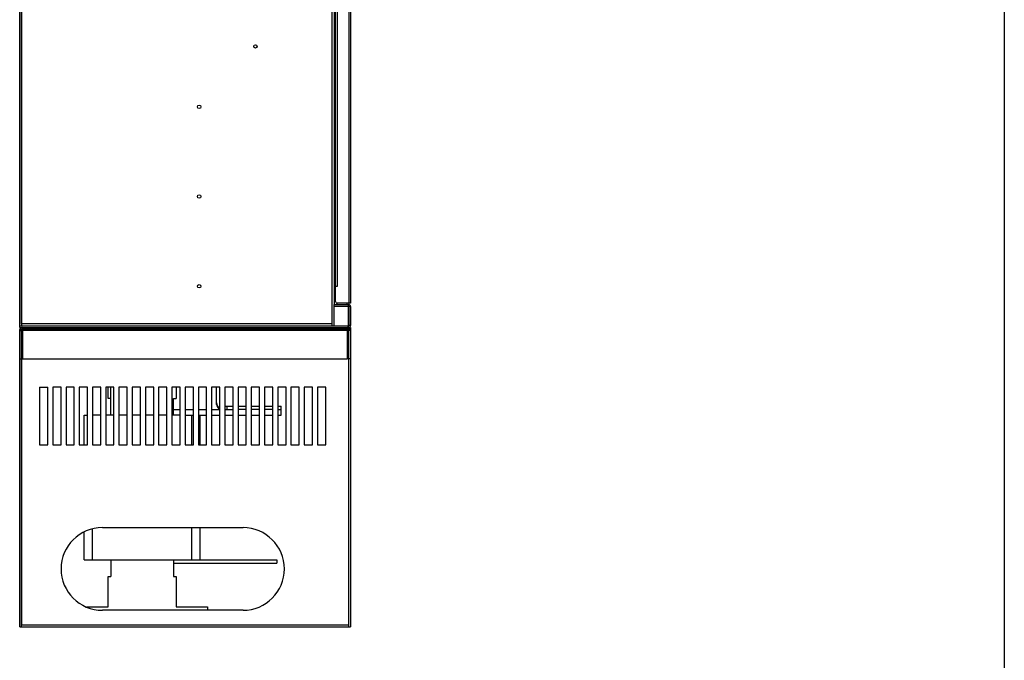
# Model space of a CAD drawing. Header units: millimetres. Extents: x 1117 to 38156, y -1945 to 7303.
# Tile 710 of 831: x 26497 to 27687, y 4507 to 5282. Entities that reach past the tile are written whole.
import ezdxf

# ---------------------------------------------------------------- set-up
doc = ezdxf.new("R2010")
doc.units = ezdxf.units.MM

msp = doc.modelspace()

# ---------------------------------------------------------------- linework, layer by layer
msp.add_line((27687.374, 6885.17), (27687.374, -1521.825))
at = {"color": 7, "linetype": 'Continuous'}
for p, q in [((26497.011, 4909.422), (26497.011, 5927.422)), ((26499.011, 5927.422), (26499.011, 4911.422)), ((26499.011, 4913.422), (26499.011, 5907.422)), ((26874.511, 5907.422), (26874.511, 4911.422)), ((26877.011, 5859.422), (26877.011, 4937.422)), ((26895.011, 5856.922), (26895.011, 4938.922)), ((26897.011, 5856.922), (26897.011, 4938.922)), ((26879.011, 4940.922), (26879.011, 5854.922)), ((26881.011, 5836.922), (26881.011, 4958.922)), ((26881.011, 4958.922), (26879.011, 4958.922)), ((26877.011, 4937.422), (26894.511, 4937.422)), ((26877.011, 4911.422), (26877.011, 4937.422)), ((26894.511, 4934.922), (26877.011, 4934.922)), ((26897.011, 4938.922), (26881.011, 4938.922)), ((26881.011, 4937.422), (26881.011, 4938.922)), ((26893.011, 4937.422), (26893.011, 4938.922)), ((26894.511, 4909.422), (26894.511, 4937.422)), ((26897.011, 4934.922), (26895.011, 4934.922)), ((26895.011, 4934.922), (26895.011, 4911.922)), ((26897.011, 4934.922), (26897.011, 4911.922)), ((26497.011, 4911.422), (26894.511, 4911.422)), ((26497.011, 4909.422), (26894.511, 4909.422)), ((26497.011, 4906.922), (26499.011, 4906.922)), ((26497.011, 4547.422), (26497.011, 4906.922)), ((26497.011, 4905.922), (26500.011, 4905.922)), ((26497.011, 4871.422), (26497.011, 4905.922)), ((26874.511, 4913.922), (26499.011, 4913.922)), ((26895.011, 4907.422), (26499.011, 4907.422)), ((26499.011, 4907.422), (26499.011, 4549.922)), ((26499.011, 4547.422), (26499.011, 4906.922)), ((26499.511, 4909.422), (26895.011, 4909.422)), ((26499.511, 4909.422), (26499.511, 4907.422)), ((26499.511, 4907.422), (26895.011, 4907.422)), ((26500.011, 4871.422), (26500.011, 4905.922)), ((26500.511, 4909.422), (26500.511, 4906.422)), ((26893.511, 4905.922), (26500.511, 4905.922)), ((26500.511, 4905.922), (26500.511, 4871.422)), ((26875.011, 4911.422), (26874.511, 4911.422)), ((26893.511, 4909.422), (26893.511, 4906.422)), ((26893.511, 4871.422), (26893.511, 4905.922)), ((26897.011, 4905.922), (26894.011, 4905.922)), ((26894.011, 4905.922), (26894.011, 4871.422)), ((26897.011, 4911.922), (26895.011, 4911.922)), ((26895.011, 4909.422), (26897.011, 4909.422)), ((26895.011, 4909.422), (26895.011, 4907.422)), ((26895.011, 4547.422), (26895.011, 4907.879)), ((26895.011, 4906.922), (26897.011, 4906.922)), ((26897.011, 4909.422), (26897.011, 4547.422)), ((26497.011, 4871.422), (26500.011, 4871.422)), ((26500.511, 4871.422), (26893.511, 4871.422)), ((26897.011, 4871.422), (26894.011, 4871.422)), ((26521.011, 4837.422), (26531.011, 4837.422)), ((26521.011, 4837.422), (26521.011, 4767.422)), ((26531.011, 4767.422), (26531.011, 4837.422)), ((26547.011, 4837.422), (26537.011, 4837.422)), ((26537.011, 4837.422), (26537.011, 4767.422)), ((26547.011, 4767.422), (26547.011, 4837.422)), ((26563.011, 4837.422), (26553.011, 4837.422)), ((26553.011, 4837.422), (26553.011, 4767.422)), ((26563.011, 4767.422), (26563.011, 4837.422)), ((26579.011, 4837.422), (26569.011, 4837.422)), ((26569.011, 4837.422), (26569.011, 4767.422)), ((26579.011, 4767.422), (26579.011, 4837.422)), ((26595.011, 4837.422), (26585.011, 4837.422)), ((26585.011, 4837.422), (26585.011, 4767.422)), ((26595.011, 4767.422), (26595.011, 4837.422)), ((26611.011, 4837.422), (26601.011, 4837.422)), ((26601.011, 4837.422), (26601.011, 4767.422)), ((26604.011, 4823.422), (26604.011, 4837.422)), ((26607.011, 4803.422), (26607.011, 4837.422)), ((26611.011, 4767.422), (26611.011, 4837.422)), ((26627.011, 4837.422), (26617.011, 4837.422)), ((26617.011, 4837.422), (26617.011, 4767.422)), ((26627.011, 4767.422), (26627.011, 4837.422)), ((26643.011, 4837.422), (26633.011, 4837.422)), ((26633.011, 4837.422), (26633.011, 4767.422)), ((26643.011, 4767.422), (26643.011, 4837.422)), ((26659.011, 4837.422), (26649.011, 4837.422)), ((26649.011, 4837.422), (26649.011, 4767.422)), ((26659.011, 4767.422), (26659.011, 4837.422)), ((26675.011, 4837.422), (26665.011, 4837.422)), ((26665.011, 4837.422), (26665.011, 4767.422)), ((26675.011, 4767.422), (26675.011, 4837.422)), ((26691.011, 4837.422), (26681.011, 4837.422)), ((26681.011, 4837.422), (26681.011, 4767.422)), ((26686.011, 4837.422), (26686.011, 4823.422)), ((26691.011, 4767.422), (26691.011, 4837.422)), ((26707.011, 4837.422), (26697.011, 4837.422)), ((26697.011, 4837.422), (26697.011, 4767.422)), ((26707.011, 4767.422), (26707.011, 4837.422)), ((26723.011, 4837.422), (26713.011, 4837.422)), ((26713.011, 4837.422), (26713.011, 4767.422)), ((26723.011, 4767.422), (26723.011, 4837.422)), ((26739.011, 4837.422), (26729.011, 4837.422)), ((26729.011, 4837.422), (26729.011, 4767.422)), ((26735.011, 4816.422), (26735.011, 4837.422)), ((26739.011, 4767.422), (26739.011, 4837.422)), ((26755.011, 4837.422), (26745.011, 4837.422)), ((26745.011, 4837.422), (26745.011, 4767.422)), ((26755.011, 4767.422), (26755.011, 4837.422)), ((26771.011, 4837.422), (26761.011, 4837.422)), ((26761.011, 4837.422), (26761.011, 4767.422)), ((26771.011, 4767.422), (26771.011, 4837.422)), ((26787.011, 4837.422), (26777.011, 4837.422)), ((26777.011, 4837.422), (26777.011, 4767.422)), ((26787.011, 4767.422), (26787.011, 4837.422)), ((26803.011, 4837.422), (26793.011, 4837.422)), ((26793.011, 4837.422), (26793.011, 4767.422)), ((26803.011, 4767.422), (26803.011, 4837.422)), ((26819.011, 4837.422), (26809.011, 4837.422)), ((26809.011, 4837.422), (26809.011, 4767.422)), ((26819.011, 4767.422), (26819.011, 4837.422)), ((26835.011, 4837.422), (26825.011, 4837.422)), ((26825.011, 4837.422), (26825.011, 4767.422)), ((26835.011, 4767.422), (26835.011, 4837.422)), ((26851.011, 4837.422), (26841.011, 4837.422)), ((26841.011, 4837.422), (26841.011, 4767.422)), ((26851.011, 4767.422), (26851.011, 4837.422)), ((26867.011, 4837.422), (26857.011, 4837.422)), ((26857.011, 4837.422), (26857.011, 4767.422)), ((26867.011, 4767.422), (26867.011, 4837.422)), ((26607.011, 4823.422), (26604.011, 4823.422)), ((26683.011, 4823.422), (26686.011, 4823.422)), ((26683.011, 4803.422), (26683.011, 4823.422)), ((26683.011, 4810.422), (26691.011, 4810.422)), ((26697.011, 4810.422), (26707.011, 4810.422)), ((26713.011, 4810.422), (26723.011, 4810.422)), ((26729.011, 4810.422), (26739.011, 4810.422)), ((26745.011, 4814.422), (26755.011, 4814.422)), ((26745.011, 4810.422), (26755.011, 4810.422)), ((26748.011, 4810.422), (26748.011, 4814.422)), ((26761.011, 4814.422), (26771.011, 4814.422)), ((26771.011, 4810.422), (26761.011, 4810.422)), ((26777.011, 4814.422), (26787.011, 4814.422)), ((26787.011, 4810.422), (26777.011, 4810.422)), ((26793.011, 4814.422), (26803.011, 4814.422)), ((26803.011, 4810.422), (26793.011, 4810.422)), ((26809.011, 4814.422), (26813.011, 4814.422)), ((26809.011, 4810.422), (26813.011, 4810.422)), ((26813.011, 4803.422), (26813.011, 4814.422)), ((26575.011, 4803.422), (26579.011, 4803.422)), ((26575.011, 4767.422), (26575.011, 4803.422)), ((26595.011, 4803.422), (26585.011, 4803.422)), ((26611.011, 4803.422), (26601.011, 4803.422)), ((26627.011, 4803.422), (26617.011, 4803.422)), ((26643.011, 4803.422), (26633.011, 4803.422)), ((26659.011, 4803.422), (26649.011, 4803.422)), ((26675.011, 4803.422), (26665.011, 4803.422)), ((26691.011, 4803.422), (26681.011, 4803.422)), ((26697.011, 4803.422), (26707.011, 4803.422)), ((26705.011, 4767.422), (26705.011, 4803.422)), ((26713.011, 4803.422), (26723.011, 4803.422)), ((26715.011, 4767.422), (26715.011, 4803.422)), ((26729.011, 4803.422), (26739.011, 4803.422)), ((26745.011, 4803.422), (26755.011, 4803.422)), ((26761.011, 4803.422), (26771.011, 4803.422)), ((26777.011, 4803.422), (26787.011, 4803.422)), ((26793.011, 4803.422), (26803.011, 4803.422)), ((26809.011, 4803.422), (26813.011, 4803.422)), ((26521.011, 4767.422), (26531.011, 4767.422)), ((26537.011, 4767.422), (26547.011, 4767.422)), ((26553.011, 4767.422), (26563.011, 4767.422)), ((26569.011, 4767.422), (26579.011, 4767.422)), ((26585.011, 4767.422), (26595.011, 4767.422)), ((26601.011, 4767.422), (26611.011, 4767.422)), ((26617.011, 4767.422), (26627.011, 4767.422)), ((26633.011, 4767.422), (26643.011, 4767.422)), ((26649.011, 4767.422), (26659.011, 4767.422)), ((26665.011, 4767.422), (26675.011, 4767.422)), ((26681.011, 4767.422), (26691.011, 4767.422)), ((26697.011, 4767.422), (26707.011, 4767.422)), ((26713.011, 4767.422), (26723.011, 4767.422)), ((26729.011, 4767.422), (26739.011, 4767.422)), ((26745.011, 4767.422), (26755.011, 4767.422)), ((26761.011, 4767.422), (26771.011, 4767.422)), ((26777.011, 4767.422), (26787.011, 4767.422)), ((26793.011, 4767.422), (26803.011, 4767.422)), ((26809.011, 4767.422), (26819.011, 4767.422)), ((26825.011, 4767.422), (26835.011, 4767.422)), ((26841.011, 4767.422), (26851.011, 4767.422)), ((26857.011, 4767.422), (26867.011, 4767.422)), ((26597.011, 4667.422), (26767.011, 4667.422)), ((26705.011, 4628.422), (26705.011, 4667.422)), ((26715.011, 4628.422), (26715.011, 4667.422)), ((26575.011, 4628.422), (26575.011, 4662.139)), ((26585.011, 4628.422), (26585.011, 4665.808)), ((26575.011, 4628.422), (26808.011, 4628.422)), ((26607.011, 4628.422), (26607.011, 4608.422)), ((26683.011, 4628.422), (26683.011, 4608.422)), ((26683.011, 4624.422), (26808.011, 4624.422)), ((26808.011, 4628.422), (26808.011, 4624.422)), ((26604.011, 4608.422), (26607.011, 4608.422)), ((26604.011, 4571.422), (26604.011, 4608.422)), ((26683.011, 4608.422), (26686.011, 4608.422)), ((26686.011, 4608.422), (26686.011, 4571.422)), ((26577.667, 4571.422), (26604.011, 4571.422)), ((26686.011, 4571.422), (26724.011, 4571.422)), ((26724.011, 4571.422), (26724.011, 4567.422)), ((26767.011, 4567.422), (26597.011, 4567.422)), ((26497.011, 4547.422), (26499.011, 4547.422)), ((26499.011, 4549.922), (26895.011, 4549.922)), ((26499.011, 4547.422), (26897.011, 4547.422))]:
    msp.add_line(p, q, dxfattribs=at)
for centre in [(26782.011, 5249.422), (26714.011, 5176.422), (26714.011, 5067.922), (26714.011, 4959.422)]:
    msp.add_circle(centre, 2.05, dxfattribs=at)
for centre, radius, start, end in [((26881.011, 4940.922), 2, 180, 270), ((26894.511, 4934.922), 2.5, 0, 90), ((26894.511, 4934.922), 0.5, 0, 90), ((26500.511, 4905.922), 3.5, 90, 180), ((26499.511, 4906.922), 2.5, 90, 180), ((26499.511, 4906.922), 0.5, 90, 180), ((26500.511, 4905.922), 0.5, 90, 180), ((26893.511, 4905.922), 3.5, 0, 90), ((26893.511, 4905.922), 0.5, 0, 90), ((26894.511, 4911.922), 2.5, 270, 0), ((26894.511, 4911.922), 0.5, 270, 0), ((26743.011, 4818.422), 8, 180, 240), ((26741.011, 4816.422), 6, 180, 250.449357), ((26597.011, 4617.422), 50, 90, 270), ((26767.011, 4617.422), 50, 270, 90)]:
    msp.add_arc(centre, radius, start, end, dxfattribs=at)

doc.saveas('drawing.dxf')
